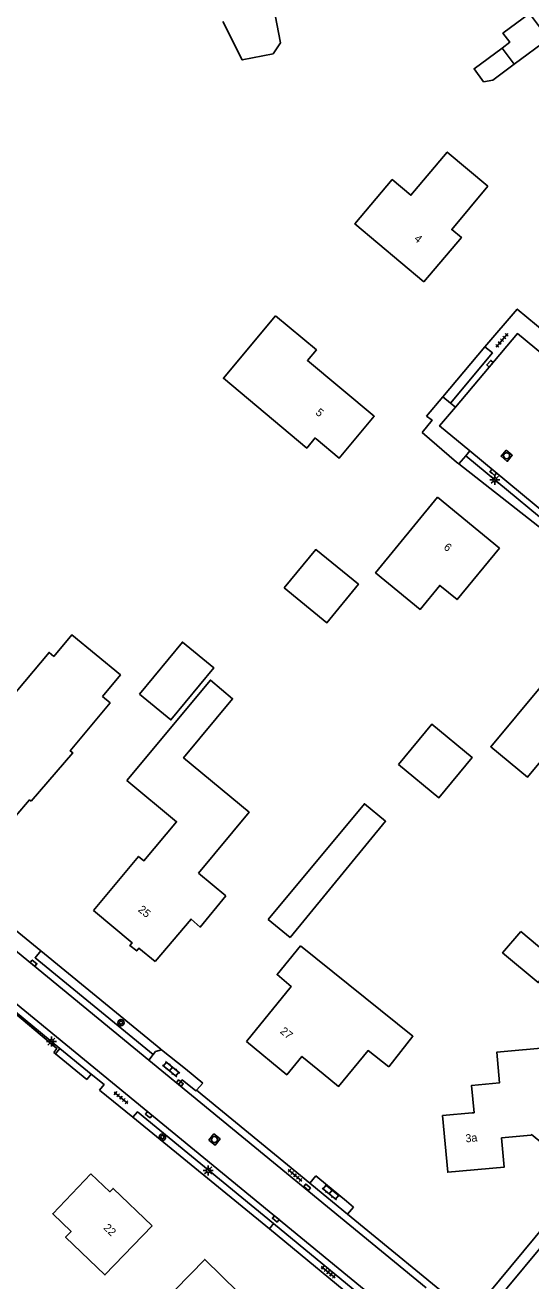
# Model space of a CAD drawing. Extents: x 137999 to 141000, y 397500 to 400501.
# Drawn here: x 138123 to 138186.2, y 398834.1 to 398990.9 of the extents above; entities that cross this region are included whole.
import ezdxf

# ---------------------------------------------------------------- set-up
doc = ezdxf.new("R2010")
doc.units = 0
for name, color, linetype in [('gg-afsc-erfafscheiding', 7, 'Continuous'), ('gg-afsc-hekwerk', 7, 'Continuous'), ('gg-anno-huisnummerreeks BGT', 7, 'Continuous'), ('gg-bbg-bijgebouw', 7, 'Continuous'), ('gg-bbg-gedigitaliseerde bebouwing', 7, 'Continuous'), ('gg-bbg-gedigitaliseerde bijgebouw', 7, 'Continuous'), ('gg-bbg-hoofdgebouw', 7, 'Continuous'), ('gg-bbg-luifel en loopbrug', 7, 'Continuous'), ('gg-knt-verharding', 7, 'Continuous'), ('gg-knt-verharding nz', 7, 'Continuous'), ('gt-grn-groengrens', 7, 'Continuous'), ('gt-grn-vlakafsluiter', 7, 'Continuous'), ('gt-symb-boom', 7, 'Continuous'), ('gt-symb-klinker verharding', 7, 'Continuous'), ('gt-symb-kolk', 7, 'Continuous'), ('gt-symb-lichtmast', 7, 'Continuous'), ('gt-symb-rioolschacht', 7, 'Continuous'), ('gt-symb-tegel verharding', 7, 'Continuous')]:
    doc.layers.add(name, color=color, linetype=linetype)

# ---------------------------------------------------------------- blocks, each defined once
blk = doc.blocks.new('gt0-KOLK')
at = {"layer": 'gt-symb-kolk'}
blk.add_lwpolyline([(0, 0), (0.37, 0), (0.37, 0.4), (-0.38, 0.4), (-0.38, 0), (0, 0)], dxfattribs=at)
blk = doc.blocks.new('gt0-LMAST')
at = {"layer": 'gt-symb-lichtmast'}
for p, q in [((-0.18, 0.17), (-0.45, 0.44)), ((0, 0.25), (0, 0.62)), ((0.17, 0.17), (0.44, 0.44)), ((-0.25, 0), (-0.63, 0)), ((-0.18, -0.18), (-0.45, -0.45)), ((0, -0.25), (0, -0.63)), ((0.44, -0.45), (0.17, -0.18)), ((0.25, 0), (0.62, 0))]:
    blk.add_line(p, q, dxfattribs=at)
blk.add_circle((0, 0), 0.25, dxfattribs=at)
blk = doc.blocks.new('gt0-TEG1')
at = {"layer": 'gt-symb-tegel verharding'}
for p, q in [((-1.13, 0), (1.12, 0)), ((-0.9, -0.25), (-0.9, 0.25)), ((-0.45, -0.25), (-0.45, 0.25)), ((0, -0.25), (0, 0.25)), ((0.45, -0.25), (0.45, 0.25)), ((0.9, -0.25), (0.9, 0.25))]:
    blk.add_line(p, q, dxfattribs=at)
blk = doc.blocks.new('gt0-RS')
at = {"layer": 'gt-symb-rioolschacht'}
blk.add_lwpolyline([(-0.5, -0.5), (0.5, -0.5), (0.5, 0.5), (-0.5, 0.5)], close=True, dxfattribs=at)
blk.add_circle((0, 0), 0.375, dxfattribs=at)
blk = doc.blocks.new('gt0-KL1')
at = {"layer": 'gt-symb-klinker verharding'}
for p, q in [((-1.15, 0.3), (1.15, 0.3)), ((-1, -0.3), (-1, 0.3)), ((-0.5, 0.3), (-0.5, 0.45)), ((0, -0.3), (0, 0.3)), ((0.5, 0.3), (0.5, 0.45)), ((1, -0.3), (1, 0.3)), ((-1.15, -0.3), (1.15, -0.3)), ((-0.5, -0.45), (-0.5, -0.3)), ((0.5, -0.45), (0.5, -0.3))]:
    blk.add_line(p, q, dxfattribs=at)
blk = doc.blocks.new('gt0-BOOM')
at = {"layer": 'gt-symb-boom'}
for radius in [0.4, 0.2]:
    blk.add_circle((0, 0), radius, dxfattribs=at)

msp = doc.modelspace()

# ---------------------------------------------------------------- linework, layer by layer
at = {"layer": 'gg-afsc-erfafscheiding'}
for p, q in [((138177.18, 398936.12), (138176.89, 398936.36)), ((138191.79, 398924.63), (138177.18, 398936.12)), ((138124.94, 398875.31), (138139.93, 398863.03)), ((138143.02, 398860.55), (138145.17, 398858.78)), ((138136.42, 398854.53), (138153.5, 398840.58)), ((138159.28, 398847.18), (138159.55, 398846.96)), ((138163.15, 398844.02), (138164, 398843.28)), ((138153.5, 398840.58), (138166.56, 398829.8))]:
    msp.add_line(p, q, dxfattribs=at)
at = {"layer": 'gg-afsc-hekwerk'}
msp.add_lwpolyline([(138126.55, 398862.59), (138126.95, 398863.08), (138116.14, 398872.13), (138115.66, 398871.52)], dxfattribs=at)
at = {"layer": 'gg-bbg-bijgebouw'}
msp.add_line((138156.11, 398876.96), (138153.34, 398879.2), dxfattribs=at)
at = {"layer": 'gg-bbg-gedigitaliseerde bebouwing'}
msp.add_line((138144.64, 398885), (138148.05, 398882.16), dxfattribs=at)
for points in [[(138147.68, 398991.39), (138150.1, 398986.59), (138153.97, 398987.35), (138154.89, 398988.74), (138154.21, 398992.2), (138157.92, 398992.91)], [(138172.81, 398958.86), (138164.19, 398966.11), (138168.84, 398971.65), (138171.18, 398969.68), (138175.72, 398975.08), (138180.8, 398970.84)], [(138159.35, 398939.25), (138159.21, 398939.37), (138158.16, 398938.11), (138147.76, 398946.82), (138154.27, 398954.63)], [(138182.23, 398925.6), (138176.94, 398919.18), (138174.79, 398920.95), (138172.32, 398917.95), (138166.77, 398922.52), (138174.5, 398931.96)], [(138193.9, 398916.11), (138181.16, 398900.78), (138185.74, 398896.98), (138193.59, 398906.42), (138196.68, 398903.86), (138201.56, 398909.74)], [(138132.65, 398907.05), (138134.88, 398909.77), (138128.8, 398914.76), (138126.59, 398912.06)], [(138115.62, 398900.75), (138120.68, 398906.85), (138121, 398906.59), (138125.97, 398912.58), (138126.59, 398912.06)], [(138144.64, 398885), (138150.96, 398892.6), (138142.77, 398899.42), (138148.91, 398906.79), (138146.13, 398909.11), (138135.7, 398896.58)], [(138132.65, 398907.05), (138133.59, 398906.27), (138128.63, 398900.28), (138128.96, 398900.01), (138123.75, 398894.01)], [(138157.38, 398875.91), (138171.42, 398864.62), (138168.44, 398860.79)], [(138188.82, 398863.26), (138181.91, 398862.62), (138182.26, 398858.82), (138178.76, 398858.49), (138179.08, 398855.07), (138178.81, 398855.05)], [(138138.84, 398840.94), (138132.96, 398834.8), (138128.04, 398839.53), (138128.72, 398840.24), (138126.43, 398842.45), (138131.21, 398847.45)]]:
    msp.add_lwpolyline(points, dxfattribs=at)
at = {"layer": 'gg-bbg-gedigitaliseerde bijgebouw'}
msp.add_line((138182.56, 398988.08), (138184.07, 398986.05), dxfattribs=at)
for points in [[(138180.26, 398983.87), (138179.06, 398985.48), (138182.56, 398988.08)], [(138184.07, 398986.05), (138181.4, 398984.05), (138180.26, 398983.87)], [(138155.33, 398920.66), (138159.3, 398925.43), (138164.61, 398921.08), (138160.68, 398916.28), (138155.33, 398920.66)], [(138137.29, 398907.36), (138141.2, 398904.15), (138146.54, 398910.66), (138142.63, 398913.87), (138137.29, 398907.36)], [(138169.61, 398898.58), (138174.68, 398894.42), (138178.83, 398899.46), (138173.78, 398903.6), (138169.61, 398898.58)], [(138153.34, 398879.2), (138165.36, 398893.66), (138168.02, 398891.48), (138156.11, 398876.96)]]:
    msp.add_lwpolyline(points, dxfattribs=at)
at = {"layer": 'gg-bbg-hoofdgebouw'}
msp.add_line((138174.5, 398931.96), (138182.23, 398925.6), dxfattribs=at)
for points in [[(138180.8, 398970.84), (138176.27, 398965.4), (138177.48, 398964.41), (138172.81, 398958.86)], [(138159.35, 398939.25), (138162.22, 398936.85), (138166.59, 398942.07), (138158.25, 398949.05), (138159.38, 398950.36), (138154.27, 398954.63)], [(138123.75, 398894.01), (138123.54, 398894.15), (138121.81, 398892.14), (138114.12, 398898.51), (138115.83, 398900.57), (138115.62, 398900.75)], [(138131.52, 398880.33), (138137.16, 398887.1), (138137.83, 398886.54), (138141.9, 398891.42), (138135.7, 398896.58)], [(138139.22, 398873.96), (138143.72, 398879.26), (138144.87, 398878.26), (138148.05, 398882.16)], [(138139.22, 398873.96), (138137.2, 398875.64), (138136.93, 398875.29), (138136.06, 398875.98), (138136.35, 398876.31), (138131.52, 398880.33)], [(138150.62, 398863.97), (138156.23, 398870.84), (138154.45, 398872.33), (138157.38, 398875.91)], [(138150.62, 398863.97), (138155.67, 398859.82), (138157.56, 398862.11), (138160.23, 398859.94)], [(138160.23, 398859.94), (138162.15, 398858.35), (138165.83, 398862.83), (138168.44, 398860.79)], [(138194.44, 398859.17), (138188.46, 398852.06), (138188.65, 398851.9), (138187.52, 398850.6), (138187.29, 398850.8), (138187.63, 398851.21), (138186.26, 398852.34), (138186.16, 398852.26)], [(138186.16, 398852.26), (138182.5, 398851.92), (138182.83, 398848.28), (138175.78, 398847.64), (138175.14, 398854.72), (138178.81, 398855.05)], [(138131.21, 398847.45), (138133.56, 398845.19), (138133.97, 398845.62), (138138.84, 398840.94)]]:
    msp.add_lwpolyline(points, dxfattribs=at)
at = {"layer": 'gg-bbg-luifel en loopbrug'}
for points in [[(138182.56, 398988.08), (138183.52, 398988.8), (138182.68, 398989.92), (138186, 398992.39), (138188.35, 398989.23), (138184.07, 398986.05)], [(138184.89, 398877.73), (138189.33, 398874), (138187.08, 398871.32), (138182.64, 398875.05), (138184.89, 398877.73)], [(138145.9, 398828.88), (138149.59, 398832.67), (138145.42, 398836.74), (138141.73, 398832.95)]]:
    msp.add_lwpolyline(points, dxfattribs=at)
at = {"layer": 'gg-knt-verharding'}
for p, q in [((138176.12, 398943.71), (138175.18, 398944.52)), ((138176.73, 398943.21), (138176.12, 398943.71)), ((138178.54, 398937.75), (138178.04, 398937.15)), ((138178.54, 398937.75), (138211.95, 398910.06)), ((138178.04, 398937.15), (138177.18, 398936.12)), ((138087.84, 398903.18), (138138.44, 398861.65)), ((138084.23, 398899.55), (138169.85, 398829.32)), ((138231.56, 398891.4), (138180.34, 398829.77)), ((138116.75, 398881.99), (138124.94, 398875.31)), ((138126.76, 398862.41), (138127.34, 398863.11)), ((138127.34, 398863.11), (138131.25, 398859.89)), ((138138.44, 398861.65), (138138.98, 398862.33)), ((138139.93, 398863.03), (138140.04, 398862.94)), ((138140.04, 398862.94), (138143.02, 398860.55)), ((138138.44, 398861.65), (138142.16, 398858.59)), ((138204.87, 398861.42), (138179.05, 398830.34)), ((138131.25, 398859.89), (138130.69, 398859.21)), ((138136.42, 398854.53), (138132.28, 398857.91)), ((138142.16, 398858.59), (138173.1, 398833.2)), ((138144.39, 398857.89), (138145.17, 398858.78)), ((138158.57, 398846.27), (138144.39, 398857.89)), ((138158.57, 398846.27), (138159.28, 398847.18)), ((138159.55, 398846.96), (138163.15, 398844.02)), ((138158.79, 398846.08), (138158.57, 398846.27)), ((138163.27, 398842.4), (138158.79, 398846.08)), ((138164, 398843.28), (138163.27, 398842.4)), ((138178.62, 398829.82), (138163.27, 398842.4)), ((138153.5, 398840.58), (138154.02, 398841.22))]:
    msp.add_line(p, q, dxfattribs=at)
for points in [[(138180.43, 398950.76), (138184.47, 398955.46), (138189.29, 398951.45)], [(138230.11, 398901.68), (138193.51, 398931.97), (138199.95, 398939.63), (138184.49, 398952.41), (138176.73, 398943.21)], [(138176.12, 398943.71), (138181.36, 398949.99), (138180.43, 398950.76)], [(138176.73, 398943.21), (138174.76, 398940.88), (138178.54, 398937.75)], [(138172.57, 398940.04), (138173.82, 398941.58), (138173.13, 398942.1)], [(138178.04, 398937.15), (138192.33, 398925.3), (138191.79, 398924.63)], [(138138.98, 398862.33), (138124.22, 398874.43), (138124.94, 398875.31)], [(138127.34, 398863.11), (138115.97, 398872.46), (138115.42, 398871.8), (138115.38, 398871.84)], [(138138.98, 398862.33), (138139.29, 398862.72), (138140.04, 398862.94)], [(138132.28, 398857.91), (138132.85, 398858.59), (138131.25, 398859.89)], [(138142.16, 398858.59), (138142.62, 398859.18), (138144.33, 398857.82), (138144.39, 398857.89)], [(138154.02, 398841.22), (138137.01, 398855.18), (138136.42, 398854.53)]]:
    msp.add_lwpolyline(points, dxfattribs=at)
at = {"layer": 'gg-knt-verharding nz'}
for p, q in [((138175.18, 398944.52), (138173.13, 398942.1)), ((138176.89, 398936.36), (138172.57, 398940.04)), ((138154.02, 398841.22), (138167.16, 398830.43))]:
    msp.add_line(p, q, dxfattribs=at)
at = {"layer": 'gt-grn-groengrens'}
msp.add_line((138175.18, 398944.52), (138180.43, 398950.76), dxfattribs=at)
at = {"layer": 'gt-grn-vlakafsluiter'}
for p, q in [((138126.76, 398862.41), (138126.55, 398862.59)), ((138130.69, 398859.21), (138126.76, 398862.41))]:
    msp.add_line(p, q, dxfattribs=at)

# ---------------------------------------------------------------- block references
at = {"layer": 'gt-symb-boom'}
for p in [(138134.96, 398866.32), (138140.14, 398852.03)]:
    msp.add_blockref('gt0-BOOM', p, dxfattribs=at)
at = {"layer": 'gt-symb-klinker verharding'}
for p, rotation in [((138141.22, 398860.53), -39.35795692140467), ((138161.17, 398845.15), -39.64417495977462)]:
    msp.add_blockref('gt0-KL1', p, dxfattribs=dict(at, rotation=rotation))
at = {"layer": 'gt-symb-kolk'}
for p, rotation in [((138181.21, 398948.52), 49.82757657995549), ((138181.35, 398934.91), -39.644174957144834), ((138123.92, 398873.6), -39.35795692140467), ((138142.2, 398858.61), -39.35795692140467), ((138138.3, 398854.66), -39.35795692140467), ((138158.08, 398845.6), -39.35795692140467), ((138154.17, 398841.64), -39.35795692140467)]:
    msp.add_blockref('gt0-KOLK', p, dxfattribs=dict(at, rotation=rotation))
at = {"layer": 'gt-symb-lichtmast'}
for p in [(138181.66, 398934.15), (138126.27, 398863.96), (138145.86, 398847.87)]:
    msp.add_blockref('gt0-LMAST', p, dxfattribs=at)
at = {"layer": 'gt-symb-rioolschacht'}
for p, rotation in [((138183.14, 398937.14), -129.32164077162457), ((138146.64, 398851.72), -39.35795692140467)]:
    msp.add_blockref('gt0-RS', p, dxfattribs=dict(at, rotation=rotation))
at = {"layer": 'gt-symb-tegel verharding'}
for p, rotation in [((138182.56, 398951.57), 49.98904227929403), ((138134.96, 398856.94), 139.98904228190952), ((138156.7, 398847.25), -39.644174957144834), ((138160.85, 398835.15), -39.519314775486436)]:
    msp.add_blockref('gt0-TEG1', p, dxfattribs=dict(at, rotation=rotation))

# ---------------------------------------------------------------- texts
at = {"layer": 'gg-anno-huisnummerreeks BGT'}
for s, rotation, p in [('4', 319.9, (138171.5, 398964.12)), ('5', 320.1, (138159.19, 398942.4)), ('6', 320.6, (138175.19, 398925.57)), ('25', 320.2, (138137.01, 398880.31)), ('27', 320.6, (138154.75, 398865.11)), ('3a', 5.2, (138178.04, 398851.36)), ('22', 316.1, (138132.69, 398840.61))]:
    msp.add_text(s, height=1, rotation=rotation, dxfattribs=at).set_placement(p)

doc.saveas('drawing.dxf')
